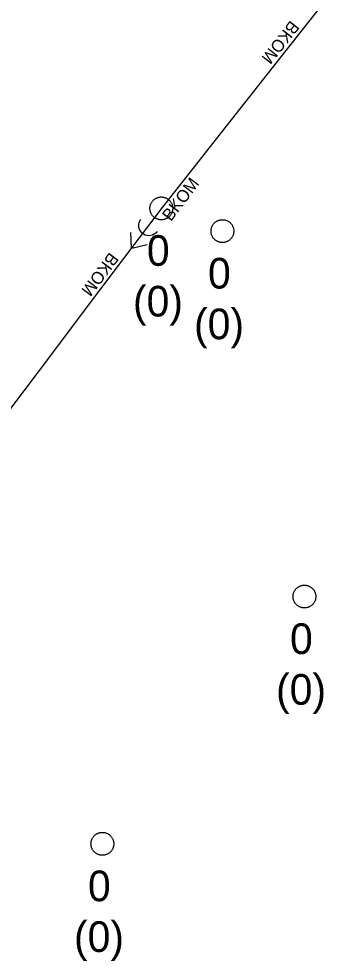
# Model space of a CAD drawing. Extents: x -606452 to -604459, y -1157823 to -1156972.
# Drawn here: x -605915.08 to -605907.95, y -1157503.46 to -1157482.82 of the extents above; entities that cross this region are included whole.
import ezdxf

# ---------------------------------------------------------------- set-up
doc = ezdxf.new("R2010")
doc.units = 0
doc.layers.add('Stoka', color=7, linetype='Continuous')
doc.layers.add('Vstupní šachta stoky', color=7, linetype='Continuous')

msp = doc.modelspace()

# ---------------------------------------------------------------- linework, layer by layer
at = {"layer": 'Stoka'}
for points in [[(-605909.331, -1157483.65), (-605907.948, -1157481.893)], [(-605910.715, -1157485.407), (-605909.331, -1157483.65)], [(-605911.93, -1157486.95), (-605910.715, -1157485.407)], [(-605913.278, -1157488.734), (-605911.93, -1157486.95)], [(-605912.048, -1157487.478), (-605912.076, -1157487.509), (-605912.109, -1157487.534), (-605912.145, -1157487.552), (-605912.185, -1157487.563), (-605912.226, -1157487.567), (-605912.267, -1157487.563), (-605912.307, -1157487.552), (-605912.344, -1157487.533), (-605912.377, -1157487.509), (-605912.405, -1157487.478), (-605912.426, -1157487.443), (-605912.441, -1157487.404), (-605912.449, -1157487.364), (-605912.449, -1157487.323), (-605912.441, -1157487.282), (-605912.426, -1157487.244), (-605912.405, -1157487.209)], [(-605912.605, -1157487.843), (-605912.621, -1157487.493)], [(-605912.604, -1157487.843), (-605912.264, -1157487.763)], [(-605914.626, -1157490.518), (-605913.278, -1157488.734)], [(-605915.975, -1157492.302), (-605914.626, -1157490.518)]]:
    msp.add_lwpolyline(points, dxfattribs=at)
at = {"layer": 'Vstupní šachta stoky'}
for p, q in [((-605911.968, -1157486.718), (-605911.955, -1157486.718)), ((-605910.629, -1157487.216), (-605910.616, -1157487.216)), ((-605908.832, -1157495.222), (-605908.819, -1157495.222)), ((-605913.26, -1157500.638), (-605913.247, -1157500.638))]:
    msp.add_line(p, q, dxfattribs=at)
for points in [[(-605911.955, -1157486.718), (-605911.942, -1157486.718), (-605911.929, -1157486.719), (-605911.916, -1157486.721), (-605911.903, -1157486.724), (-605911.89, -1157486.727), (-605911.877, -1157486.73), (-605911.865, -1157486.735), (-605911.853, -1157486.74), (-605911.841, -1157486.746), (-605911.829, -1157486.752), (-605911.818, -1157486.759), (-605911.807, -1157486.767), (-605911.797, -1157486.775), (-605911.787, -1157486.783), (-605911.777, -1157486.792), (-605911.768, -1157486.802), (-605911.76, -1157486.812), (-605911.752, -1157486.823), (-605911.744, -1157486.834), (-605911.737, -1157486.845), (-605911.731, -1157486.857), (-605911.726, -1157486.869), (-605911.721, -1157486.881), (-605911.716, -1157486.893), (-605911.713, -1157486.906), (-605911.71, -1157486.919), (-605911.708, -1157486.932), (-605911.706, -1157486.945), (-605911.705, -1157486.958), (-605911.705, -1157486.971), (-605911.706, -1157486.985), (-605911.707, -1157486.998), (-605911.709, -1157487.011), (-605911.711, -1157487.024), (-605911.715, -1157487.036), (-605911.718, -1157487.049), (-605911.723, -1157487.061), (-605911.728, -1157487.074), (-605911.734, -1157487.085), (-605911.741, -1157487.097), (-605911.748, -1157487.108), (-605911.755, -1157487.119), (-605911.764, -1157487.129), (-605911.772, -1157487.139), (-605911.782, -1157487.148), (-605911.792, -1157487.157), (-605911.802, -1157487.166), (-605911.812, -1157487.173), (-605911.823, -1157487.181), (-605911.835, -1157487.187), (-605911.847, -1157487.193), (-605911.859, -1157487.199), (-605911.871, -1157487.203), (-605911.883, -1157487.208), (-605911.896, -1157487.211), (-605911.909, -1157487.214), (-605911.922, -1157487.216), (-605911.935, -1157487.217), (-605911.948, -1157487.218), (-605911.962, -1157487.218), (-605911.975, -1157487.217), (-605911.988, -1157487.216), (-605912.001, -1157487.214), (-605912.014, -1157487.211), (-605912.027, -1157487.208), (-605912.039, -1157487.203), (-605912.051, -1157487.199), (-605912.063, -1157487.193), (-605912.075, -1157487.187), (-605912.087, -1157487.181), (-605912.098, -1157487.173), (-605912.108, -1157487.166), (-605912.118, -1157487.157), (-605912.128, -1157487.148), (-605912.138, -1157487.139), (-605912.146, -1157487.129), (-605912.155, -1157487.119), (-605912.162, -1157487.108), (-605912.169, -1157487.097), (-605912.176, -1157487.085), (-605912.182, -1157487.074), (-605912.187, -1157487.061), (-605912.192, -1157487.049), (-605912.195, -1157487.036), (-605912.199, -1157487.024), (-605912.201, -1157487.011), (-605912.203, -1157486.998), (-605912.204, -1157486.985), (-605912.205, -1157486.971), (-605912.205, -1157486.958), (-605912.204, -1157486.945), (-605912.202, -1157486.932), (-605912.2, -1157486.919), (-605912.197, -1157486.906), (-605912.194, -1157486.893), (-605912.189, -1157486.881), (-605912.184, -1157486.869), (-605912.179, -1157486.857), (-605912.173, -1157486.845), (-605912.166, -1157486.834)], [(-605912.166, -1157486.834), (-605912.158, -1157486.823), (-605912.15, -1157486.812), (-605912.142, -1157486.802), (-605912.133, -1157486.792), (-605912.123, -1157486.783), (-605912.113, -1157486.775), (-605912.103, -1157486.767), (-605912.092, -1157486.759), (-605912.081, -1157486.752), (-605912.069, -1157486.746), (-605912.057, -1157486.74), (-605912.045, -1157486.735), (-605912.033, -1157486.73), (-605912.02, -1157486.727), (-605912.007, -1157486.724), (-605911.994, -1157486.721), (-605911.981, -1157486.719), (-605911.968, -1157486.718)], [(-605910.616, -1157487.216), (-605910.603, -1157487.216), (-605910.59, -1157487.217), (-605910.577, -1157487.219), (-605910.564, -1157487.222), (-605910.551, -1157487.225), (-605910.538, -1157487.228), (-605910.526, -1157487.233), (-605910.514, -1157487.238), (-605910.502, -1157487.244), (-605910.49, -1157487.25), (-605910.479, -1157487.257), (-605910.468, -1157487.265), (-605910.458, -1157487.273), (-605910.448, -1157487.281), (-605910.438, -1157487.29), (-605910.429, -1157487.3), (-605910.421, -1157487.31), (-605910.413, -1157487.321), (-605910.405, -1157487.332), (-605910.398, -1157487.343), (-605910.392, -1157487.355), (-605910.387, -1157487.367), (-605910.382, -1157487.379), (-605910.377, -1157487.391), (-605910.374, -1157487.404), (-605910.371, -1157487.417), (-605910.369, -1157487.43), (-605910.367, -1157487.443), (-605910.366, -1157487.456), (-605910.366, -1157487.469), (-605910.367, -1157487.483), (-605910.368, -1157487.496), (-605910.37, -1157487.509), (-605910.372, -1157487.522), (-605910.376, -1157487.534), (-605910.379, -1157487.547), (-605910.384, -1157487.559), (-605910.389, -1157487.572), (-605910.395, -1157487.583), (-605910.402, -1157487.595), (-605910.409, -1157487.606), (-605910.416, -1157487.617), (-605910.425, -1157487.627), (-605910.433, -1157487.637), (-605910.443, -1157487.646), (-605910.453, -1157487.655), (-605910.463, -1157487.664), (-605910.473, -1157487.671), (-605910.484, -1157487.679), (-605910.496, -1157487.685), (-605910.508, -1157487.691), (-605910.52, -1157487.697), (-605910.532, -1157487.701), (-605910.544, -1157487.706), (-605910.557, -1157487.709), (-605910.57, -1157487.712), (-605910.583, -1157487.714), (-605910.596, -1157487.715), (-605910.609, -1157487.716), (-605910.623, -1157487.716), (-605910.636, -1157487.715), (-605910.649, -1157487.714), (-605910.662, -1157487.712), (-605910.675, -1157487.709), (-605910.688, -1157487.706), (-605910.7, -1157487.701), (-605910.712, -1157487.697), (-605910.724, -1157487.691), (-605910.736, -1157487.685), (-605910.748, -1157487.679), (-605910.759, -1157487.671), (-605910.769, -1157487.664), (-605910.779, -1157487.655), (-605910.789, -1157487.646), (-605910.799, -1157487.637), (-605910.807, -1157487.627), (-605910.816, -1157487.617), (-605910.823, -1157487.606), (-605910.83, -1157487.595), (-605910.837, -1157487.583), (-605910.843, -1157487.572), (-605910.848, -1157487.559), (-605910.853, -1157487.547), (-605910.856, -1157487.534), (-605910.86, -1157487.522), (-605910.862, -1157487.509), (-605910.864, -1157487.496), (-605910.865, -1157487.483), (-605910.866, -1157487.469), (-605910.866, -1157487.456), (-605910.865, -1157487.443), (-605910.863, -1157487.43), (-605910.861, -1157487.417), (-605910.858, -1157487.404), (-605910.855, -1157487.391), (-605910.85, -1157487.379), (-605910.845, -1157487.367), (-605910.84, -1157487.355), (-605910.834, -1157487.343), (-605910.827, -1157487.332)], [(-605910.827, -1157487.332), (-605910.819, -1157487.321), (-605910.811, -1157487.31), (-605910.803, -1157487.3), (-605910.794, -1157487.29), (-605910.784, -1157487.281), (-605910.774, -1157487.273), (-605910.764, -1157487.265), (-605910.753, -1157487.257), (-605910.742, -1157487.25), (-605910.73, -1157487.244), (-605910.718, -1157487.238), (-605910.706, -1157487.233), (-605910.694, -1157487.228), (-605910.681, -1157487.225), (-605910.668, -1157487.222), (-605910.655, -1157487.219), (-605910.642, -1157487.217), (-605910.629, -1157487.216)], [(-605908.819, -1157495.222), (-605908.806, -1157495.222), (-605908.793, -1157495.223), (-605908.78, -1157495.225), (-605908.767, -1157495.228), (-605908.754, -1157495.231), (-605908.741, -1157495.234), (-605908.729, -1157495.239), (-605908.717, -1157495.244), (-605908.705, -1157495.25), (-605908.693, -1157495.256), (-605908.682, -1157495.263), (-605908.671, -1157495.271), (-605908.661, -1157495.279), (-605908.651, -1157495.287), (-605908.641, -1157495.296), (-605908.632, -1157495.306), (-605908.624, -1157495.316), (-605908.616, -1157495.327), (-605908.608, -1157495.338), (-605908.601, -1157495.349), (-605908.595, -1157495.361), (-605908.59, -1157495.373), (-605908.585, -1157495.385), (-605908.58, -1157495.397), (-605908.577, -1157495.41), (-605908.574, -1157495.423), (-605908.572, -1157495.436), (-605908.57, -1157495.449), (-605908.569, -1157495.462), (-605908.569, -1157495.475), (-605908.57, -1157495.489), (-605908.571, -1157495.502), (-605908.573, -1157495.515), (-605908.575, -1157495.528), (-605908.579, -1157495.54), (-605908.582, -1157495.553), (-605908.587, -1157495.565), (-605908.592, -1157495.578), (-605908.598, -1157495.589), (-605908.605, -1157495.601), (-605908.612, -1157495.612), (-605908.619, -1157495.623), (-605908.628, -1157495.633), (-605908.636, -1157495.643), (-605908.646, -1157495.652), (-605908.656, -1157495.661), (-605908.666, -1157495.67), (-605908.676, -1157495.677), (-605908.687, -1157495.685), (-605908.699, -1157495.691), (-605908.711, -1157495.697), (-605908.723, -1157495.703), (-605908.735, -1157495.707), (-605908.747, -1157495.712), (-605908.76, -1157495.715), (-605908.773, -1157495.718), (-605908.786, -1157495.72), (-605908.799, -1157495.721), (-605908.812, -1157495.722), (-605908.826, -1157495.722), (-605908.839, -1157495.721), (-605908.852, -1157495.72), (-605908.865, -1157495.718), (-605908.878, -1157495.715), (-605908.891, -1157495.712), (-605908.903, -1157495.707), (-605908.915, -1157495.703), (-605908.927, -1157495.697), (-605908.939, -1157495.691), (-605908.951, -1157495.685), (-605908.962, -1157495.677), (-605908.972, -1157495.67), (-605908.982, -1157495.661), (-605908.992, -1157495.652), (-605909.002, -1157495.643), (-605909.01, -1157495.633), (-605909.019, -1157495.623), (-605909.026, -1157495.612), (-605909.033, -1157495.601), (-605909.04, -1157495.589), (-605909.046, -1157495.578), (-605909.051, -1157495.565), (-605909.056, -1157495.553), (-605909.059, -1157495.54), (-605909.063, -1157495.528), (-605909.065, -1157495.515), (-605909.067, -1157495.502), (-605909.068, -1157495.489), (-605909.069, -1157495.475), (-605909.069, -1157495.462), (-605909.068, -1157495.449), (-605909.066, -1157495.436), (-605909.064, -1157495.423), (-605909.061, -1157495.41), (-605909.058, -1157495.397), (-605909.053, -1157495.385), (-605909.048, -1157495.373), (-605909.043, -1157495.361), (-605909.037, -1157495.349), (-605909.03, -1157495.338)], [(-605909.03, -1157495.338), (-605909.022, -1157495.327), (-605909.014, -1157495.316), (-605909.006, -1157495.306), (-605908.997, -1157495.296), (-605908.987, -1157495.287), (-605908.977, -1157495.279), (-605908.967, -1157495.271), (-605908.956, -1157495.263), (-605908.945, -1157495.256), (-605908.933, -1157495.25), (-605908.921, -1157495.244), (-605908.909, -1157495.239), (-605908.897, -1157495.234), (-605908.884, -1157495.231), (-605908.871, -1157495.228), (-605908.858, -1157495.225), (-605908.845, -1157495.223), (-605908.832, -1157495.222)], [(-605913.247, -1157500.638), (-605913.234, -1157500.638), (-605913.221, -1157500.639), (-605913.208, -1157500.641), (-605913.195, -1157500.644), (-605913.182, -1157500.647), (-605913.169, -1157500.65), (-605913.157, -1157500.655), (-605913.145, -1157500.66), (-605913.133, -1157500.666), (-605913.121, -1157500.672), (-605913.11, -1157500.679), (-605913.099, -1157500.687), (-605913.089, -1157500.695), (-605913.079, -1157500.703), (-605913.069, -1157500.712), (-605913.06, -1157500.722), (-605913.052, -1157500.732), (-605913.044, -1157500.743), (-605913.036, -1157500.754), (-605913.029, -1157500.765), (-605913.023, -1157500.777), (-605913.018, -1157500.789), (-605913.013, -1157500.801), (-605913.008, -1157500.813), (-605913.005, -1157500.826), (-605913.002, -1157500.839), (-605913, -1157500.852), (-605912.998, -1157500.865), (-605912.997, -1157500.878), (-605912.997, -1157500.891), (-605912.998, -1157500.905), (-605912.999, -1157500.918), (-605913.001, -1157500.931), (-605913.003, -1157500.944), (-605913.007, -1157500.956), (-605913.01, -1157500.969), (-605913.015, -1157500.981), (-605913.02, -1157500.994), (-605913.026, -1157501.005), (-605913.033, -1157501.017), (-605913.04, -1157501.028), (-605913.047, -1157501.039), (-605913.056, -1157501.049), (-605913.064, -1157501.059), (-605913.074, -1157501.068), (-605913.084, -1157501.077), (-605913.094, -1157501.086), (-605913.104, -1157501.093), (-605913.115, -1157501.101), (-605913.127, -1157501.107), (-605913.139, -1157501.113), (-605913.151, -1157501.119), (-605913.163, -1157501.123), (-605913.175, -1157501.128), (-605913.188, -1157501.131), (-605913.201, -1157501.134), (-605913.214, -1157501.136), (-605913.227, -1157501.137), (-605913.24, -1157501.138), (-605913.254, -1157501.138), (-605913.267, -1157501.137), (-605913.28, -1157501.136), (-605913.293, -1157501.134), (-605913.306, -1157501.131), (-605913.319, -1157501.128), (-605913.331, -1157501.123), (-605913.343, -1157501.119), (-605913.355, -1157501.113), (-605913.367, -1157501.107), (-605913.379, -1157501.101), (-605913.39, -1157501.093), (-605913.4, -1157501.086), (-605913.41, -1157501.077), (-605913.42, -1157501.068), (-605913.43, -1157501.059), (-605913.438, -1157501.049), (-605913.447, -1157501.039), (-605913.454, -1157501.028), (-605913.461, -1157501.017), (-605913.468, -1157501.005), (-605913.474, -1157500.994), (-605913.479, -1157500.981), (-605913.484, -1157500.969), (-605913.487, -1157500.956), (-605913.491, -1157500.944), (-605913.493, -1157500.931), (-605913.495, -1157500.918), (-605913.496, -1157500.905), (-605913.497, -1157500.891), (-605913.497, -1157500.878), (-605913.496, -1157500.865), (-605913.494, -1157500.852), (-605913.492, -1157500.839), (-605913.489, -1157500.826), (-605913.486, -1157500.813), (-605913.481, -1157500.801), (-605913.476, -1157500.789), (-605913.471, -1157500.777), (-605913.465, -1157500.765), (-605913.458, -1157500.754)], [(-605913.458, -1157500.754), (-605913.45, -1157500.743), (-605913.442, -1157500.732), (-605913.434, -1157500.722), (-605913.425, -1157500.712), (-605913.415, -1157500.703), (-605913.405, -1157500.695), (-605913.395, -1157500.687), (-605913.384, -1157500.679), (-605913.373, -1157500.672), (-605913.361, -1157500.666), (-605913.349, -1157500.66), (-605913.337, -1157500.655), (-605913.325, -1157500.65), (-605913.312, -1157500.647), (-605913.299, -1157500.644), (-605913.286, -1157500.641), (-605913.273, -1157500.639), (-605913.26, -1157500.638)]]:
    msp.add_lwpolyline(points, dxfattribs=at)

# ---------------------------------------------------------------- texts
at = {"layer": 'Stoka'}
for rotation, p in [(231.777, (-605909.122, -1157482.836)), (52.9185, (-605911.745, -1157487.269)), (232.9185, (-605913.085, -1157487.915))]:
    msp.add_text('BKOM', height=0.2683, rotation=rotation, dxfattribs=at).set_placement(p)
at = {"layer": 'Vstupní šachta stoky'}
for s, height, p in [('0', 0.671, (-605912.271, -1157488.226)), ('0', 0.671, (-605910.932, -1157488.724)), ('(0)', 0.6708, (-605912.577, -1157489.337)), ('(0)', 0.6708, (-605911.238, -1157489.835)), ('0', 0.671, (-605909.135, -1157496.73)), ('(0)', 0.6708, (-605909.441, -1157497.841)), ('0', 0.671, (-605913.563, -1157502.146)), ('(0)', 0.6708, (-605913.869, -1157503.257))]:
    msp.add_text(s, height=height, dxfattribs=at).set_placement(p)

doc.saveas('drawing.dxf')
